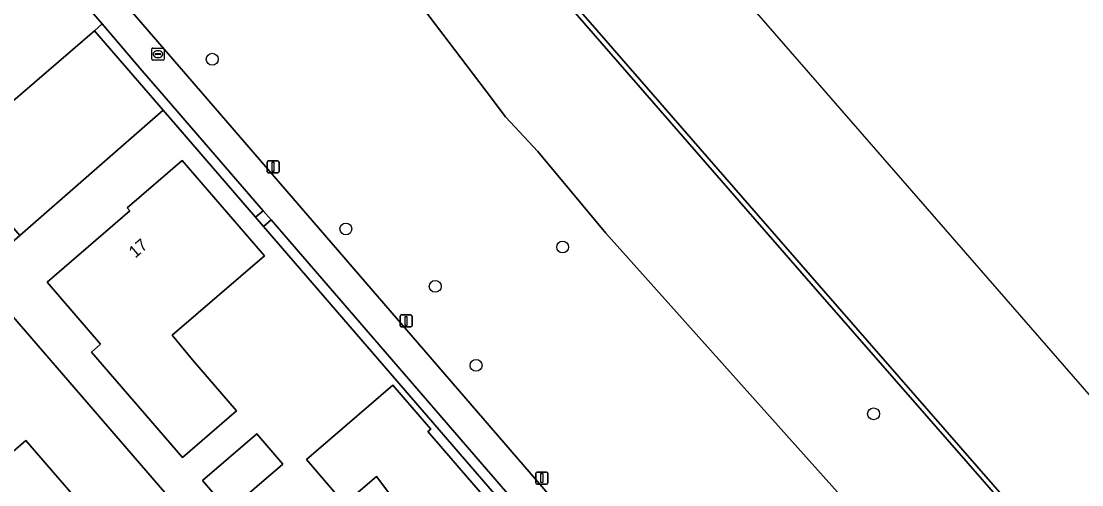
# Model space of a CAD drawing. Extents: x 155887 to 156869, y 383880 to 384678.
# Drawn here: x 156737.2 to 156824.8, y 384467.5 to 384505.8 of the extents above; entities that cross this region are included whole.
import ezdxf

# ---------------------------------------------------------------- set-up
doc = ezdxf.new("R2010")
doc.units = 0
for name, color, linetype in [('IMGEO_Boom', 7, 'Continuous'), ('IMGEO_Erf', 7, 'Continuous'), ('IMGEO_Groenvoorziening', 7, 'Continuous'), ('IMGEO_Haag', 7, 'Continuous'), ('IMGEO_Kademuur', 7, 'Continuous'), ('IMGEO_Lichtmast', 7, 'Continuous'), ('IMGEO_Pand', 7, 'Continuous'), ('IMGEO_Pand_nummerreeks', 7, 'Continuous'), ('IMGEO_Rijbaan_lokaal_open', 7, 'Continuous'), ('IMGEO_Rioolput', 7, 'Continuous'), ('IMGEO_Voetpad_open', 7, 'Continuous'), ('IMGEO_Waterloop', 7, 'Continuous')]:
    doc.layers.add(name, color=color, linetype=linetype)

msp = doc.modelspace()

# ---------------------------------------------------------------- linework, layer by layer
at = {"layer": 'IMGEO_Boom'}
for centre in [(156752.978, 384502.641), (156764.017, 384488.622), (156781.921, 384487.133), (156771.399, 384483.881), (156774.773, 384477.356), (156807.603, 384473.356)]:
    msp.add_circle(centre, 0.489, dxfattribs=at)
at = {"layer": 'IMGEO_Erf'}
for points in [[(156757.218, 384488.837), (156756.564, 384489.594), (156748.919, 384498.444), (156737.098, 384488.094), (156730.232, 384482.082), (156727.346, 384479.612), (156726.487, 384478.889), (156719.208, 384472.761), (156754.057, 384426.161), (156786.92, 384454.456)], [(156750.527, 384469.748), (156743.009, 384478.444), (156743.753, 384479.111), (156739.346, 384484.228), (156746.185, 384490.131), (156745.964, 384490.376), (156750.504, 384494.287), (156757.309, 384486.401), (156749.671, 384479.841), (156751.362, 384477.803), (156754.997, 384473.599)], [(156766.278, 384458.075), (156768.521, 384455.467), (156773.585, 384459.803), (156771.284, 384462.391), (156768.318, 384465.834), (156766.559, 384468.183), (156763.899, 384465.923), (156760.756, 384469.582), (156767.903, 384475.73), (156771.04, 384472.1), (156770.79, 384471.885), (156783.239, 384457.462), (156778.834, 384453.658), (156778.402, 384454.157), (156775.905, 384452.004), (156775.736, 384452.2), (156771.117, 384457.554), (156768.6, 384455.388), (156772.876, 384450.44), (156769.642, 384447.644), (156763.041, 384455.292)], [(156752.172, 384467.844), (156756.654, 384471.692), (156758.804, 384469.189), (156754.322, 384465.34)]]:
    msp.add_lwpolyline(points, close=True, dxfattribs=at)
msp.add_lwpolyline([(156736.343, 384481.587), (156750.808, 384464.843), (156752.393, 384463.009), (156748.158, 384459.345), (156746.572, 384461.178), (156746.35, 384460.986), (156744.095, 384463.621), (156737.575, 384471.15), (156735.265, 384469.158)], dxfattribs=at)
at = {"layer": 'IMGEO_Groenvoorziening'}
for points in [[(156701.627, 384558.41), (156746.365, 384506.522), (156752, 384500), (156792.9, 384452.66), (156806.723, 384464.552), (156785.482, 384488.274), (156779.883, 384495.023), (156777.21, 384497.871), (156775.598, 384500), (156769.41, 384508.172), (156762.452, 384516.465), (156756.545, 384523.93), (156751.882, 384529.312), (156748.688, 384532.293), (156745.408, 384535.691), (156739.222, 384543.094), (156737.963, 384544.473), (156732.76, 384550.173), (156717.577, 384565.925), (156716.021, 384567.715)], [(156749.538, 384498.986), (156748.662, 384500), (156747.204, 384501.687), (156743.889, 384505.551), (156743.246, 384504.998), (156748.919, 384498.444), (156756.564, 384489.594), (156757.189, 384490.132)], [(156748.919, 384498.444), (156743.246, 384504.998), (156731.33, 384494.75), (156737.098, 384488.094)], [(156787.546, 384454.996), (156787.142, 384455.467), (156757.843, 384489.375), (156757.218, 384488.837), (156786.92, 384454.456)]]:
    msp.add_lwpolyline(points, close=True, dxfattribs=at)
msp.add_lwpolyline([(156769.41, 384508.172), (156775.598, 384500), (156777.21, 384497.871), (156779.883, 384495.023), (156785.482, 384488.274), (156806.723, 384464.552), (156809.069, 384461.932), (156822.751, 384445.623), (156829.486, 384437.827), (156840.278, 384424.425), (156841.408, 384423.27), (156845.041, 384419.447), (156852.486, 384426.484), (156850.445, 384428.84), (156834.582, 384447.304), (156818.469, 384465.755), (156802.815, 384483.685), (156783.691, 384505.62), (156769.33, 384522.073)], dxfattribs=at)
at = {"layer": 'IMGEO_Haag'}
for points in [[(156749.538, 384498.986), (156748.662, 384500), (156747.204, 384501.687), (156743.889, 384505.551), (156743.246, 384504.998), (156748.919, 384498.444), (156756.564, 384489.594), (156757.189, 384490.132)], [(156787.546, 384454.996), (156787.142, 384455.467), (156757.843, 384489.375), (156757.218, 384488.837), (156786.92, 384454.456)]]:
    msp.add_lwpolyline(points, close=True, dxfattribs=at)
at = {"layer": 'IMGEO_Kademuur'}
msp.add_lwpolyline([(156864.054, 384413.134), (156864.214, 384413.56), (156850.747, 384429.102), (156834.884, 384447.566), (156818.77, 384466.018), (156803.116, 384483.947), (156783.992, 384505.883), (156769.632, 384522.336), (156750.693, 384544.161), (156732.391, 384565.324), (156732.067, 384565.042), (156732.049, 384564.867), (156733.186, 384563.534), (156734.513, 384561.979), (156734.8, 384561.932), (156735.108, 384561.575), (156750.391, 384543.899), (156769.33, 384522.073), (156783.691, 384505.62), (156802.815, 384483.685), (156818.469, 384465.755), (156834.582, 384447.304), (156850.445, 384428.84), (156852.486, 384426.484)], close=True, dxfattribs=at)
at = {"layer": 'IMGEO_Lichtmast'}
for p, q in [((156757.505, 384493.352), (156757.505, 384494.152)), ((156757.505, 384494.152), (156757.505, 384493.352)), ((156757.605, 384494.252), (156758.395, 384494.252)), ((156758.395, 384494.252), (156757.605, 384494.252)), ((156758.495, 384494.152), (156758.495, 384493.352)), ((156758.495, 384493.352), (156758.495, 384494.152)), ((156758.395, 384493.252), (156757.605, 384493.252)), ((156757.605, 384493.252), (156758.395, 384493.252)), ((156768.49, 384480.628), (156768.49, 384481.428)), ((156768.49, 384481.428), (156768.49, 384480.628)), ((156768.59, 384481.528), (156769.38, 384481.528)), ((156769.38, 384481.528), (156768.59, 384481.528)), ((156769.48, 384481.428), (156769.48, 384480.628)), ((156769.48, 384480.628), (156769.48, 384481.428)), ((156769.38, 384480.528), (156768.59, 384480.528)), ((156768.59, 384480.528), (156769.38, 384480.528)), ((156779.71, 384467.649), (156779.71, 384468.449)), ((156779.71, 384468.449), (156779.71, 384467.649)), ((156779.81, 384468.549), (156780.6, 384468.549)), ((156780.6, 384468.549), (156779.81, 384468.549)), ((156780.7, 384468.449), (156780.7, 384467.649)), ((156780.7, 384467.649), (156780.7, 384468.449)), ((156780.6, 384467.549), (156779.81, 384467.549)), ((156779.81, 384467.549), (156780.6, 384467.549))]:
    msp.add_line(p, q, dxfattribs=at)
for points in [[(156757.925, 384494.127), (156758.075, 384494.127), (156758.075, 384493.377), (156757.925, 384493.377), (156757.925, 384494.127)], [(156768.91, 384481.403), (156769.06, 384481.403), (156769.06, 384480.653), (156768.91, 384480.653), (156768.91, 384481.403)], [(156780.13, 384468.424), (156780.28, 384468.424), (156780.28, 384467.674), (156780.13, 384467.674), (156780.13, 384468.424)]]:
    msp.add_lwpolyline(points, dxfattribs=at)
for centre, start, end in [((156757.605, 384494.152), 90, 180), ((156757.605, 384494.152), 90, 180), ((156758.395, 384494.152), 0, 90), ((156758.395, 384494.152), 360, 90), ((156757.605, 384493.352), 180, 270), ((156757.605, 384493.352), 180, 270), ((156758.395, 384493.352), 270, 0), ((156758.395, 384493.352), 270, 0), ((156768.59, 384481.428), 90, 180), ((156768.59, 384481.428), 90, 180), ((156769.38, 384481.428), 0, 90), ((156769.38, 384481.428), 360, 90), ((156768.59, 384480.628), 180, 270), ((156768.59, 384480.628), 180, 270), ((156769.38, 384480.628), 270, 0), ((156769.38, 384480.628), 270, 0), ((156779.81, 384468.449), 90, 180), ((156779.81, 384468.449), 90, 180), ((156780.6, 384468.449), 0, 90), ((156780.6, 384468.449), 360, 90), ((156779.81, 384467.649), 180, 270), ((156779.81, 384467.649), 180, 270), ((156780.6, 384467.649), 270, 0), ((156780.6, 384467.649), 270, 0)]:
    msp.add_arc(centre, 0.1, start, end, dxfattribs=at)
at = {"layer": 'IMGEO_Pand'}
for points in [[(156757.309, 384486.401), (156750.504, 384494.287), (156745.964, 384490.376), (156746.185, 384490.131), (156739.346, 384484.228), (156743.753, 384479.111), (156743.009, 384478.444), (156750.527, 384469.748), (156754.997, 384473.599), (156751.362, 384477.803), (156749.671, 384479.841)], [(156766.278, 384458.075), (156763.041, 384455.292), (156769.642, 384447.644), (156772.876, 384450.44), (156768.6, 384455.388), (156771.117, 384457.554), (156775.736, 384452.2), (156775.905, 384452.004), (156778.402, 384454.157), (156778.834, 384453.658), (156783.239, 384457.462), (156770.79, 384471.885), (156771.04, 384472.1), (156767.903, 384475.73), (156760.756, 384469.582), (156763.899, 384465.923), (156766.559, 384468.183), (156768.318, 384465.834), (156771.284, 384462.391), (156773.585, 384459.803), (156768.521, 384455.467)], [(156754.322, 384465.34), (156758.804, 384469.189), (156756.654, 384471.692), (156752.172, 384467.844)]]:
    msp.add_lwpolyline(points, close=True, dxfattribs=at)
msp.add_lwpolyline([(156735.265, 384469.158), (156737.575, 384471.15), (156744.095, 384463.621), (156746.35, 384460.986), (156746.572, 384461.178), (156750.808, 384464.843), (156736.343, 384481.587)], dxfattribs=at)
at = {"layer": 'IMGEO_Rijbaan_lokaal_open'}
for points in [[(156830.51, 384409.201), (156826.051, 384414.195), (156792.9, 384452.66), (156752, 384500), (156746.365, 384506.522), (156701.627, 384558.41)], [(156702.057, 384554.113), (156739.97, 384510.109), (156741.739, 384508.056), (156743.889, 384505.551), (156747.204, 384501.687), (156748.662, 384500), (156749.538, 384498.986), (156757.189, 384490.132), (156757.843, 384489.375), (156787.142, 384455.467), (156787.546, 384454.996), (156791.254, 384450.672), (156791.621, 384450.244), (156824.14, 384412.537), (156824.782, 384411.766), (156828.399, 384407.418)]]:
    msp.add_lwpolyline(points, dxfattribs=at)
msp.add_lwpolyline([(156731.33, 384494.75), (156743.246, 384504.998), (156743.889, 384505.551), (156741.739, 384508.056), (156739.97, 384510.109), (156739.345, 384509.57), (156710.352, 384484.555), (156709.911, 384484.174), (156712.674, 384480.473), (156713.47, 384479.412), (156713.908, 384479.785), (156720.695, 384485.553), (156721.523, 384486.285), (156724.476, 384488.82), (156730.232, 384482.082), (156737.098, 384488.094)], close=True, dxfattribs=at)
at = {"layer": 'IMGEO_Rioolput'}
for p, q in [((156747.998, 384502.638), (156747.998, 384503.49)), ((156748.073, 384503.564), (156748.925, 384503.564)), ((156748.999, 384503.49), (156748.999, 384502.638)), ((156748.257, 384503.058), (156748.257, 384503.07)), ((156748.695, 384503.021), (156748.297, 384503.021)), ((156748.3, 384503.107), (156748.698, 384503.107)), ((156748.509, 384502.784), (156748.484, 384502.784)), ((156748.486, 384503.344), (156748.511, 384503.344)), ((156748.741, 384503.07), (156748.741, 384503.058)), ((156748.925, 384502.564), (156748.073, 384502.564))]:
    msp.add_line(p, q, dxfattribs=at)
for points in [[(156747.998, 384502.638), (156747.998, 384503.49)], [(156748.073, 384503.564), (156748.925, 384503.564)], [(156748.999, 384503.49), (156748.999, 384502.638)], [(156748.925, 384502.564), (156748.073, 384502.564)]]:
    msp.add_lwpolyline(points, dxfattribs=at)
for centre, radius, start, end in [((156748.075, 384503.488), 0.0765, 91.55205, 178.44795), ((156748.075, 384503.488), 0.0765, 91.55205, 178.44795), ((156748.923, 384503.488), 0.0765, 1.55205, 88.44795), ((156748.923, 384503.488), 0.0765, 1.55205, 88.44795), ((156748.075, 384502.64), 0.0765, 181.55205, 268.44795), ((156748.075, 384502.64), 0.0765, 181.55205, 268.44795), ((156748.297, 384503.067), 0.0403, 85.87752, 175.75265), ((156748.294, 384503.057), 0.0366, 178.93798, 274.71019), ((156748.698, 384503.064), 0.043, 264.86636, 352.45326), ((156748.702, 384503.069), 0.0386, 1.73085, 96.63898), ((156748.923, 384502.64), 0.0765, 271.55205, 358.44795), ((156748.923, 384502.64), 0.0765, 271.55205, 358.44795)]:
    msp.add_arc(centre, radius, start, end, dxfattribs=at)
for centre, major_axis, ratio, start_param, end_param in [((156748.485, 384503.064), (-0.387, 0.002), 0.722429, 4.712389, 7.853982), ((156748.51, 384503.064), (-0.39, 0.002), 0.717154, 1.570796, 4.712389)]:
    msp.add_ellipse(centre, major_axis=major_axis, ratio=ratio, start_param=start_param, end_param=end_param, dxfattribs=at)
at = {"layer": 'IMGEO_Voetpad_open'}
msp.add_lwpolyline([(156757.189, 384490.132), (156756.564, 384489.594), (156757.218, 384488.837), (156757.843, 384489.375)], close=True, dxfattribs=at)
at = {"layer": 'IMGEO_Waterloop'}
for points in [[(156864.214, 384413.56), (156868.628, 384425.309), (156648.236, 384678.397)], [(156732.391, 384565.324), (156750.693, 384544.161), (156769.632, 384522.336), (156783.992, 384505.883), (156803.116, 384483.947), (156818.77, 384466.018), (156834.884, 384447.566), (156850.747, 384429.102), (156864.214, 384413.56)]]:
    msp.add_lwpolyline(points, dxfattribs=at)

# ---------------------------------------------------------------- texts
at = {"layer": 'IMGEO_Pand_nummerreeks'}
msp.add_text('17', height=1, rotation=40.80032, dxfattribs=at).set_placement((156746.618, 384486.17))

doc.saveas('drawing.dxf')
